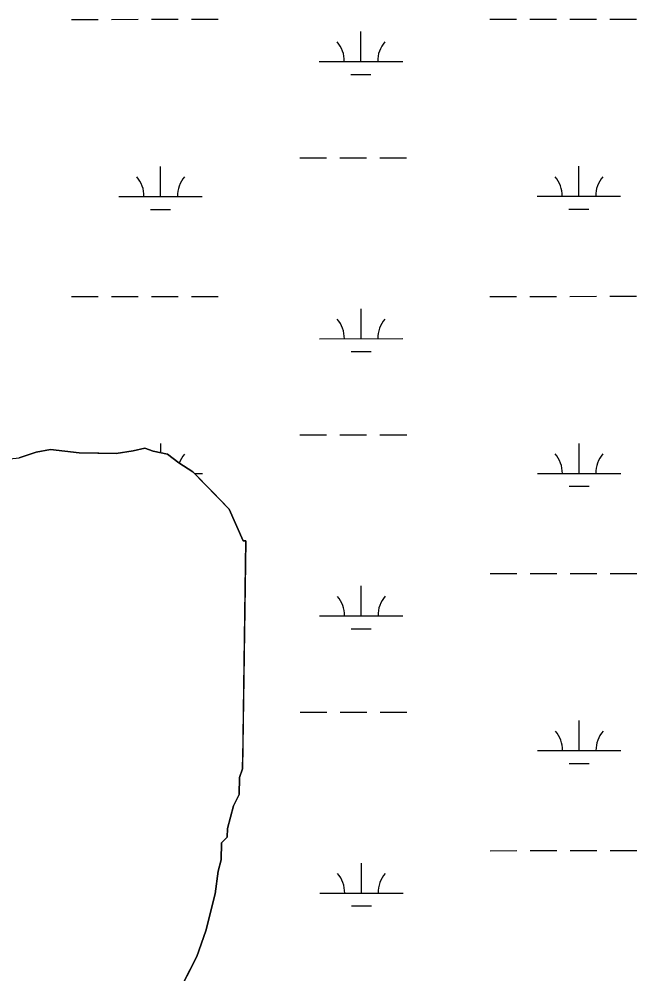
# Model space of a CAD drawing. Extents: x 3279314 to 3317160, y 734079 to 759431.
# Drawn here: x 3297822 to 3298563, y 740238 to 741384 of the extents above; entities that cross this region are included whole.
import ezdxf

# ---------------------------------------------------------------- set-up
doc = ezdxf.new("R2010")
doc.units = 0
for name, color, linetype in [('V-SITE-VEGE', 7, 'Continuous'), ('V-TOPO-SHOR', 7, 'Continuous'), ('V-WETL-SWMP', 7, 'Continuous')]:
    doc.layers.add(name, color=color, linetype=linetype)

msp = doc.modelspace()

# ---------------------------------------------------------------- linework, layer by layer
at = {"layer": 'V-SITE-VEGE'}
for p, q in [((3297959.1, 740865.4), (3297972.9, 740868.7)), ((3297972.9, 740868.7), (3297983.1, 740865.1)), ((3297822.1, 740857.2), (3297842.8, 740863.8)), ((3297842.8, 740863.8), (3297859.9, 740866.9)), ((3297859.9, 740866.9), (3297894.1, 740863)), ((3297894.1, 740863), (3297938.6, 740862.3)), ((3297938.6, 740862.3), (3297959.1, 740865.4)), ((3297983.1, 740865.1), (3298000.1, 740861.4)), ((3298000.1, 740861.4), (3298013.7, 740850.9)), ((3298013.7, 740850.9), (3298030.6, 740840.4)), ((3298030.6, 740840.4), (3298074.4, 740795.3)), ((3298074.4, 740795.3), (3298091, 740757.4)), ((3298094.4, 740757.3), (3298090.3, 740483.6)), ((3298091, 740757.4), (3298094.4, 740757.3)), ((3298090.3, 740483.6), (3298086.7, 740473.4)), ((3298086.7, 740473.4), (3298086.4, 740452.9)), ((3298086.4, 740452.9), (3298079.4, 740439.3)), ((3298079.4, 740439.3), (3298072.1, 740412)), ((3298072.1, 740412), (3298072, 740401.8)), ((3298072, 740401.8), (3298065, 740395)), ((3298065, 740395), (3298064.7, 740374.5)), ((3298064.7, 740374.5), (3298061.1, 740360.9)), ((3298061.1, 740360.9), (3298057.3, 740333.6)), ((3298057.3, 740333.6), (3298046.4, 740289.2)), ((3298046.4, 740289.2), (3298035.6, 740258.6)), ((3298035.6, 740258.6), (3298011, 740211.1))]:
    msp.add_line(p, q, dxfattribs=at)
at = {"layer": 'V-TOPO-SHOR'}
for points in [[(3298094.4, 740757.3), (3298091, 740757.4), (3298074.4, 740795.3), (3298054.2, 740816.1), (3298030.6, 740840.4), (3298013.7, 740850.9), (3298000.1, 740861.4), (3297983.1, 740865.1), (3297972.9, 740868.7), (3297959.1, 740865.4), (3297938.6, 740862.3), (3297918, 740862.6), (3297894.1, 740863), (3297859.9, 740866.9), (3297842.8, 740863.7), (3297822.1, 740857.2)], [(3298011, 740211.1), (3298035.6, 740258.6), (3298046.4, 740289.2), (3298057.3, 740333.6), (3298061.1, 740360.9), (3298064.7, 740374.5), (3298065, 740395), (3298072, 740401.8), (3298072.1, 740412), (3298079.4, 740439.3), (3298086.4, 740452.9), (3298086.7, 740473.4), (3298090.3, 740483.6), (3298090.4, 740490.5), (3298090.5, 740493.9), (3298094.4, 740757.3)]]:
    msp.add_lwpolyline(points, dxfattribs=at)
at = {"layer": 'V-WETL-SWMP'}
for p, q in [((3297885.1, 741383.3), (3297917.1, 741383.3)), ((3297933.1, 741383.3), (3297965.1, 741383.4)), ((3297981.1, 741383.4), (3298013.1, 741383.4)), ((3298029.1, 741383.4), (3298061.1, 741383.4)), ((3298387, 741383.6), (3298419, 741383.6)), ((3298435, 741383.6), (3298467, 741383.6)), ((3298483, 741383.6), (3298515, 741383.6)), ((3298531, 741383.6), (3298563, 741383.7)), ((3298232.4, 741332.7), (3298232.4, 741368.7)), ((3298182.4, 741332.7), (3298282.4, 741332.8)), ((3298220.4, 741317.3), (3298244.4, 741317.3)), ((3298159, 741217.3), (3298191, 741217.3)), ((3298207, 741217.3), (3298239, 741217.3)), ((3298255, 741217.3), (3298287, 741217.3)), ((3297992, 741170.8), (3297992, 741206.8)), ((3298493.9, 741171), (3298493.9, 741207)), ((3297942, 741170.7), (3298042, 741170.8)), ((3298443.9, 741171), (3298543.9, 741171)), ((3297980, 741155.3), (3298004, 741155.3)), ((3298481.9, 741155.6), (3298505.9, 741155.6)), ((3297885.2, 741050.6), (3297917.2, 741050.7)), ((3297933.2, 741050.7), (3297965.2, 741050.7)), ((3297981.2, 741050.7), (3298013.2, 741050.7)), ((3298029.2, 741050.7), (3298061.2, 741050.7)), ((3298387.1, 741050.9), (3298419.1, 741050.9)), ((3298435.1, 741050.9), (3298467.1, 741050.9)), ((3298483.1, 741050.9), (3298515.1, 741051)), ((3298531.1, 741051), (3298563.1, 741051)), ((3298232.6, 741000.1), (3298232.5, 741036.1)), ((3298182.6, 741000), (3298282.6, 741000.1)), ((3298220.6, 740984.6), (3298244.6, 740984.6)), ((3298159.2, 740884.6), (3298191.2, 740884.6)), ((3298207.2, 740884.6), (3298239.2, 740884.6)), ((3298255.2, 740884.7), (3298287.2, 740884.7)), ((3297959.1, 740865.4), (3297972.9, 740868.7)), ((3297959.1, 740865.4), (3297972.9, 740868.7)), ((3297972.9, 740868.7), (3297983.1, 740865.1)), ((3297972.9, 740868.7), (3297983.1, 740865.1)), ((3297992.2, 740863.1), (3297992.2, 740874.1)), ((3298494.1, 740838.3), (3298494.1, 740874.3)), ((3297794.7, 740854.2), (3297822.1, 740857.2)), ((3297794.7, 740854.2), (3297822.1, 740857.2)), ((3297822.1, 740857.2), (3297842.8, 740863.7)), ((3297822.1, 740857.2), (3297842.8, 740863.7)), ((3297842.8, 740863.7), (3297859.9, 740866.9)), ((3297842.8, 740863.7), (3297859.9, 740866.9)), ((3297859.9, 740866.9), (3297894.1, 740863)), ((3297859.9, 740866.9), (3297894.1, 740863)), ((3297894.1, 740863), (3297938.6, 740862.3)), ((3297894.1, 740863), (3297938.6, 740862.3)), ((3297938.6, 740862.3), (3297959.1, 740865.4)), ((3297938.6, 740862.3), (3297959.1, 740865.4)), ((3297983.1, 740865.1), (3298000.1, 740861.4)), ((3297983.1, 740865.1), (3298000.1, 740861.4)), ((3298000.1, 740861.4), (3298013.7, 740850.9)), ((3298000.1, 740861.4), (3298013.7, 740850.9)), ((3298013.7, 740850.9), (3298030.6, 740840.4)), ((3298013.7, 740850.9), (3298030.6, 740840.4)), ((3298030.6, 740840.4), (3298074.4, 740795.3)), ((3298030.6, 740840.4), (3298074.4, 740795.3)), ((3298032.9, 740838.1), (3298042.2, 740838.1)), ((3298444.1, 740838.3), (3298544.1, 740838.4)), ((3298482.1, 740822.9), (3298506.1, 740822.9)), ((3298074.4, 740795.3), (3298091, 740757.4)), ((3298074.4, 740795.3), (3298091, 740757.4)), ((3298094.4, 740757.3), (3298090.3, 740483.6)), ((3298094.4, 740757.3), (3298090.3, 740483.6)), ((3298091, 740757.4), (3298094.4, 740757.3)), ((3298091, 740757.4), (3298094.4, 740757.3)), ((3298387.3, 740718.2), (3298419.3, 740718.2)), ((3298435.3, 740718.2), (3298467.3, 740718.3)), ((3298483.3, 740718.3), (3298515.3, 740718.3)), ((3298531.3, 740718.3), (3298563.3, 740718.3)), ((3298232.7, 740667.4), (3298232.7, 740703.4)), ((3298182.7, 740667.4), (3298282.7, 740667.4)), ((3298220.7, 740652), (3298244.7, 740652)), ((3298159.4, 740551.9), (3298191.4, 740551.9)), ((3298207.4, 740552), (3298239.4, 740552)), ((3298255.4, 740552), (3298287.4, 740552)), ((3298494.3, 740505.7), (3298494.2, 740541.7)), ((3298444.3, 740505.6), (3298544.3, 740505.7)), ((3298482.3, 740490.2), (3298506.3, 740490.2)), ((3298090.3, 740483.6), (3298086.7, 740473.4)), ((3298090.3, 740483.6), (3298086.7, 740473.4)), ((3298086.7, 740473.4), (3298086.4, 740452.9)), ((3298086.7, 740473.4), (3298086.4, 740452.9)), ((3298086.4, 740452.9), (3298079.4, 740439.3)), ((3298086.4, 740452.9), (3298079.4, 740439.3)), ((3298079.4, 740439.3), (3298072.1, 740412)), ((3298079.4, 740439.3), (3298072.1, 740412)), ((3298072.1, 740412), (3298072, 740401.8)), ((3298072.1, 740412), (3298072, 740401.8)), ((3298072, 740401.8), (3298065, 740395)), ((3298072, 740401.8), (3298065, 740395)), ((3298065, 740395), (3298064.7, 740374.5)), ((3298065, 740395), (3298064.7, 740374.5)), ((3298387.5, 740385.5), (3298419.5, 740385.6)), ((3298435.5, 740385.6), (3298467.5, 740385.6)), ((3298483.5, 740385.6), (3298515.5, 740385.6)), ((3298531.5, 740385.6), (3298563.5, 740385.6)), ((3298064.7, 740374.5), (3298061.1, 740360.9)), ((3298064.7, 740374.5), (3298061.1, 740360.9)), ((3298232.9, 740334.7), (3298232.9, 740370.7)), ((3298061.1, 740360.9), (3298057.3, 740333.6)), ((3298061.1, 740360.9), (3298057.3, 740333.6)), ((3298057.3, 740333.6), (3298046.4, 740289.2)), ((3298057.3, 740333.6), (3298046.4, 740289.2)), ((3298182.9, 740334.7), (3298282.9, 740334.7)), ((3298220.9, 740319.3), (3298244.9, 740319.3)), ((3298046.4, 740289.2), (3298035.6, 740258.6)), ((3298046.4, 740289.2), (3298035.6, 740258.6)), ((3298035.6, 740258.6), (3298011, 740211.1)), ((3298035.6, 740258.6), (3298011, 740211.1))]:
    msp.add_line(p, q, dxfattribs=at)
for centre, start, end in [((3298177.2, 741333.2), 359.2573, 40.801), ((3298287.6, 741333.2), 139.2573, 180.801), ((3297936.8, 741171.2), 359.2573, 40.801), ((3298047.3, 741171.3), 139.2573, 180.801), ((3298438.7, 741171.5), 359.2573, 40.801), ((3298549.2, 741171.5), 139.2573, 180.801), ((3298177.3, 741000.5), 359.2573, 40.801), ((3298287.8, 741000.6), 139.2573, 180.801), ((3298047.4, 740838.6), 139.2573, 160.142), ((3298438.8, 740838.8), 359.2573, 40.801), ((3298549.3, 740838.8), 139.2573, 180.801), ((3298177.5, 740667.8), 359.2573, 40.801), ((3298288, 740667.9), 139.2573, 180.801), ((3298439, 740506.1), 359.2573, 40.801), ((3298549.5, 740506.2), 139.2573, 180.801), ((3298177.7, 740335.2), 359.2573, 40.801), ((3298288.1, 740335.2), 139.2573, 180.801)]:
    msp.add_arc(centre, 35.2, start, end, dxfattribs=at)

doc.saveas('drawing.dxf')
